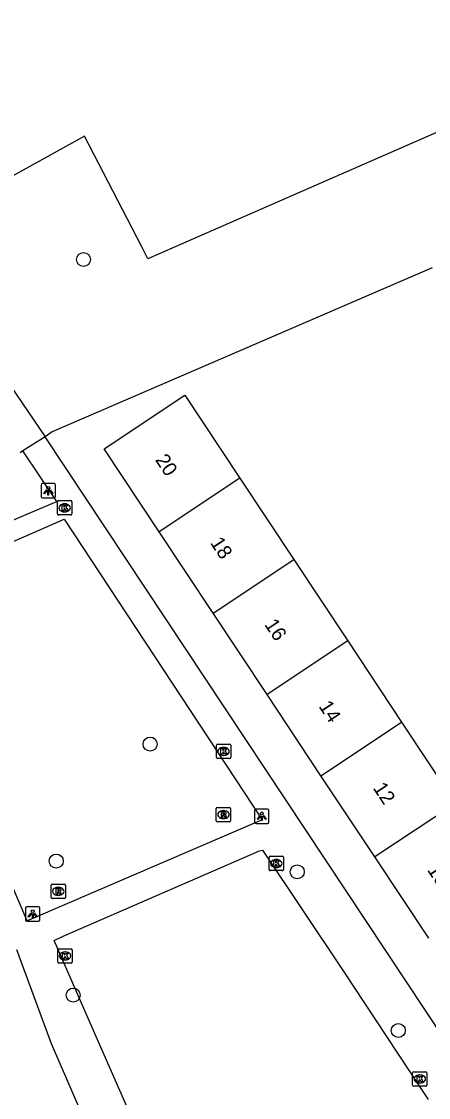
# Model space of a CAD drawing. Extents: x 159353 to 160616, y 385893 to 387321.
# Drawn here: x 159624.6 to 159653, y 386440.7 to 386515.7 of the extents above; entities that cross this region are included whole.
import ezdxf

# ---------------------------------------------------------------- set-up
doc = ezdxf.new("R2010")
doc.units = 0
for name, color, linetype in [('IMGEO_Boom', 7, 'Continuous'), ('IMGEO_Groenvoorziening', 7, 'Continuous'), ('IMGEO_Kolk', 7, 'Continuous'), ('IMGEO_Lichtpunt', 7, 'Continuous'), ('IMGEO_Pand', 7, 'Continuous'), ('IMGEO_Pand_nummerreeks', 7, 'Continuous'), ('IMGEO_Rijbaan_lokaal_open', 7, 'Continuous'), ('IMGEO_Rioolput', 7, 'Continuous'), ('IMGEO_Voetpad_halfverhard', 7, 'Continuous'), ('IMGEO_Voetpad_open', 7, 'Continuous')]:
    doc.layers.add(name, color=color, linetype=linetype)

msp = doc.modelspace()

# ---------------------------------------------------------------- linework, layer by layer
at = {"layer": 'IMGEO_Boom'}
for centre in [(159628.891, 386499.122), (159633.545, 386465.309), (159626.989, 386457.148), (159643.822, 386456.396), (159628.171, 386447.794), (159650.882, 386445.325)]:
    msp.add_circle(centre, 0.489, dxfattribs=at)
at = {"layer": 'IMGEO_Groenvoorziening'}
for points in [[(159667.147, 386524.973), (159656.794, 386519.346), (159660.037, 386510.81), (159635.305, 386500), (159633.396, 386499.166), (159632.966, 386500), (159628.972, 386507.732), (159617.387, 386501.341), (159616.698, 386500.899)], [(159653.254, 386498.542), (159626.707, 386487.098), (159626.206, 386486.751)]]:
    msp.add_lwpolyline(points, dxfattribs=at)
at = {"layer": 'IMGEO_Kolk'}
for p, q in [((159627.077, 386481.368), (159627.077, 386482.22)), ((159627.152, 386482.294), (159628.004, 386482.294)), ((159627.565, 386482.074), (159627.59, 386482.074)), ((159628.078, 386482.22), (159628.078, 386481.368)), ((159628.004, 386481.294), (159627.152, 386481.294)), ((159627.588, 386481.514), (159627.563, 386481.514)), ((159638.249, 386465.298), (159639.101, 386465.298)), ((159638.174, 386464.372), (159638.174, 386465.224)), ((159638.662, 386465.078), (159638.687, 386465.078)), ((159639.175, 386465.224), (159639.175, 386464.372)), ((159639.101, 386464.298), (159638.249, 386464.298)), ((159638.685, 386464.518), (159638.66, 386464.518)), ((159641.86, 386456.552), (159641.86, 386457.404)), ((159641.935, 386457.478), (159642.787, 386457.478)), ((159642.348, 386457.258), (159642.373, 386457.258)), ((159642.861, 386457.404), (159642.861, 386456.552)), ((159642.787, 386456.478), (159641.935, 386456.478)), ((159642.371, 386456.698), (159642.346, 386456.698)), ((159627.18, 386451.027), (159628.032, 386451.027)), ((159627.105, 386450.101), (159627.105, 386450.953)), ((159627.593, 386450.807), (159627.618, 386450.807)), ((159628.106, 386450.953), (159628.106, 386450.101)), ((159628.032, 386450.027), (159627.18, 386450.027)), ((159627.616, 386450.247), (159627.591, 386450.247)), ((159651.881, 386441.522), (159651.881, 386442.374)), ((159651.956, 386442.448), (159652.808, 386442.448)), ((159652.369, 386442.228), (159652.394, 386442.228)), ((159652.882, 386442.374), (159652.882, 386441.522)), ((159652.808, 386441.448), (159651.956, 386441.448)), ((159652.392, 386441.668), (159652.367, 386441.668))]:
    msp.add_line(p, q, dxfattribs=at)
for points in [[(159627.077, 386481.368), (159627.077, 386482.22)], [(159627.152, 386482.294), (159628.004, 386482.294)], [(159627.398, 386481.994), (159627.521, 386481.994), (159627.521, 386481.843), (159627.651, 386481.994), (159627.815, 386481.994), (159627.669, 386481.843), (159627.822, 386481.594), (159627.67, 386481.594), (159627.585, 386481.758), (159627.521, 386481.691), (159627.521, 386481.594), (159627.398, 386481.594), (159627.398, 386481.994)], [(159628.078, 386482.22), (159628.078, 386481.368)], [(159628.004, 386481.294), (159627.152, 386481.294)], [(159638.249, 386465.298), (159639.101, 386465.298)], [(159638.174, 386464.372), (159638.174, 386465.224)], [(159638.495, 386464.998), (159638.618, 386464.998), (159638.618, 386464.847), (159638.748, 386464.998), (159638.912, 386464.998), (159638.766, 386464.847), (159638.919, 386464.598), (159638.767, 386464.598), (159638.682, 386464.762), (159638.618, 386464.695), (159638.618, 386464.598), (159638.495, 386464.598), (159638.495, 386464.998)], [(159639.175, 386465.224), (159639.175, 386464.372)], [(159639.101, 386464.298), (159638.249, 386464.298)], [(159641.86, 386456.552), (159641.86, 386457.404)], [(159641.935, 386457.478), (159642.787, 386457.478)], [(159642.181, 386457.178), (159642.304, 386457.178), (159642.304, 386457.027), (159642.434, 386457.178), (159642.598, 386457.178), (159642.452, 386457.027), (159642.605, 386456.778), (159642.453, 386456.778), (159642.368, 386456.942), (159642.304, 386456.875), (159642.304, 386456.778), (159642.181, 386456.778), (159642.181, 386457.178)], [(159642.861, 386457.404), (159642.861, 386456.552)], [(159642.787, 386456.478), (159641.935, 386456.478)], [(159627.18, 386451.027), (159628.032, 386451.027)], [(159627.105, 386450.101), (159627.105, 386450.953)], [(159627.426, 386450.727), (159627.549, 386450.727), (159627.549, 386450.576), (159627.679, 386450.727), (159627.843, 386450.727), (159627.697, 386450.576), (159627.85, 386450.327), (159627.698, 386450.327), (159627.613, 386450.491), (159627.549, 386450.424), (159627.549, 386450.327), (159627.426, 386450.327), (159627.426, 386450.727)], [(159628.106, 386450.953), (159628.106, 386450.101)], [(159628.032, 386450.027), (159627.18, 386450.027)], [(159651.881, 386441.522), (159651.881, 386442.374)], [(159651.956, 386442.448), (159652.808, 386442.448)], [(159652.202, 386442.148), (159652.325, 386442.148), (159652.325, 386441.997), (159652.455, 386442.148), (159652.619, 386442.148), (159652.473, 386441.997), (159652.626, 386441.748), (159652.474, 386441.748), (159652.389, 386441.912), (159652.325, 386441.845), (159652.325, 386441.748), (159652.202, 386441.748), (159652.202, 386442.148)], [(159652.882, 386442.374), (159652.882, 386441.522)], [(159652.808, 386441.448), (159651.956, 386441.448)]]:
    msp.add_lwpolyline(points, dxfattribs=at)
for centre, start, end in [((159627.154, 386482.218), 91.55205, 178.44795), ((159627.154, 386482.218), 91.55205, 178.44795), ((159628.002, 386482.218), 1.55205, 88.44795), ((159628.002, 386482.218), 1.55205, 88.44795), ((159627.154, 386481.37), 181.55205, 268.44795), ((159627.154, 386481.37), 181.55205, 268.44795), ((159628.002, 386481.37), 271.55205, 358.44795), ((159628.002, 386481.37), 271.55205, 358.44795), ((159638.251, 386465.222), 91.55205, 178.44795), ((159638.251, 386465.222), 91.55205, 178.44795), ((159639.099, 386465.222), 1.55205, 88.44795), ((159639.099, 386465.222), 1.55205, 88.44795), ((159638.251, 386464.374), 181.55205, 268.44795), ((159638.251, 386464.374), 181.55205, 268.44795), ((159639.099, 386464.374), 271.55205, 358.44795), ((159639.099, 386464.374), 271.55205, 358.44795), ((159641.937, 386457.402), 91.55205, 178.44795), ((159641.937, 386457.402), 91.55205, 178.44795), ((159642.785, 386457.402), 1.55205, 88.44795), ((159642.785, 386457.402), 1.55205, 88.44795), ((159641.937, 386456.554), 181.55205, 268.44795), ((159641.937, 386456.554), 181.55205, 268.44795), ((159642.785, 386456.554), 271.55205, 358.44795), ((159642.785, 386456.554), 271.55205, 358.44795), ((159627.182, 386450.951), 91.55205, 178.44795), ((159627.182, 386450.951), 91.55205, 178.44795), ((159628.03, 386450.951), 1.55205, 88.44795), ((159628.03, 386450.951), 1.55205, 88.44795), ((159627.182, 386450.103), 181.55205, 268.44795), ((159627.182, 386450.103), 181.55205, 268.44795), ((159628.03, 386450.103), 271.55205, 358.44795), ((159628.03, 386450.103), 271.55205, 358.44795), ((159651.958, 386442.372), 91.55205, 178.44795), ((159651.958, 386442.372), 91.55205, 178.44795), ((159652.806, 386442.372), 1.55205, 88.44795), ((159652.806, 386442.372), 1.55205, 88.44795), ((159651.958, 386441.524), 181.55205, 268.44795), ((159651.958, 386441.524), 181.55205, 268.44795), ((159652.806, 386441.524), 271.55205, 358.44795), ((159652.806, 386441.524), 271.55205, 358.44795)]:
    msp.add_arc(centre, 0.0765, start, end, dxfattribs=at)
for centre, major_axis, ratio, start_param, end_param in [((159627.564, 386481.794), (-0.387, 0.002), 0.722429, 4.712389, 7.853982), ((159627.589, 386481.794), (-0.39, 0.002), 0.717154, 1.570796, 4.712389), ((159638.661, 386464.798), (-0.387, 0.002), 0.722429, 4.712389, 7.853982), ((159638.686, 386464.798), (-0.39, 0.002), 0.717154, 1.570796, 4.712389), ((159642.347, 386456.978), (-0.387, 0.002), 0.722429, 4.712389, 7.853982), ((159642.372, 386456.978), (-0.39, 0.002), 0.717154, 1.570796, 4.712389), ((159627.592, 386450.527), (-0.387, 0.002), 0.722429, 4.712389, 7.853982), ((159627.617, 386450.527), (-0.39, 0.002), 0.717154, 1.570796, 4.712389), ((159652.368, 386441.948), (-0.387, 0.002), 0.722429, 4.712389, 7.853982), ((159652.393, 386441.948), (-0.39, 0.002), 0.717154, 1.570796, 4.712389)]:
    msp.add_ellipse(centre, major_axis=major_axis, ratio=ratio, start_param=start_param, end_param=end_param, dxfattribs=at)
at = {"layer": 'IMGEO_Lichtpunt'}
for p, q in [((159625.937, 386483.387), (159625.937, 386482.58)), ((159625.937, 386483.387), (159625.937, 386482.58)), ((159626.839, 386483.482), (159626.031, 386483.482)), ((159626.839, 386483.482), (159626.031, 386483.482)), ((159626.933, 386482.58), (159626.933, 386483.387)), ((159626.933, 386482.58), (159626.933, 386483.387)), ((159626.031, 386482.486), (159626.839, 386482.486)), ((159626.031, 386482.486), (159626.839, 386482.486)), ((159640.848, 386460.674), (159640.848, 386459.867)), ((159640.848, 386460.674), (159640.848, 386459.867)), ((159641.75, 386460.769), (159640.942, 386460.769)), ((159641.75, 386460.769), (159640.942, 386460.769)), ((159641.844, 386459.867), (159641.844, 386460.674)), ((159641.844, 386459.867), (159641.844, 386460.674)), ((159640.942, 386459.773), (159641.75, 386459.773)), ((159640.942, 386459.773), (159641.75, 386459.773)), ((159624.845, 386453.855), (159624.845, 386453.048)), ((159624.845, 386453.855), (159624.845, 386453.048)), ((159625.747, 386453.95), (159624.939, 386453.95)), ((159625.747, 386453.95), (159624.939, 386453.95)), ((159625.841, 386453.048), (159625.841, 386453.855)), ((159625.841, 386453.048), (159625.841, 386453.855)), ((159624.939, 386452.954), (159625.747, 386452.954)), ((159624.939, 386452.954), (159625.747, 386452.954))]:
    msp.add_line(p, q, dxfattribs=at)
for points in [[(159626.311, 386483.051), (159626.35, 386483.023), (159626.162, 386482.761), (159626.124, 386482.788), (159626.311, 386483.051)], [(159626.413, 386483.003), (159626.46, 386483.003), (159626.46, 386482.681), (159626.413, 386482.681), (159626.413, 386483.003)], [(159626.523, 386483.023), (159626.561, 386483.05), (159626.748, 386482.788), (159626.709, 386482.76), (159626.523, 386483.023)], [(159641.222, 386460.338), (159641.261, 386460.31), (159641.073, 386460.048), (159641.035, 386460.075), (159641.222, 386460.338)], [(159641.324, 386460.29), (159641.371, 386460.29), (159641.371, 386459.968), (159641.324, 386459.968), (159641.324, 386460.29)], [(159641.434, 386460.31), (159641.472, 386460.337), (159641.659, 386460.075), (159641.62, 386460.047), (159641.434, 386460.31)], [(159625.219, 386453.519), (159625.258, 386453.491), (159625.07, 386453.229), (159625.032, 386453.256), (159625.219, 386453.519)], [(159625.321, 386453.471), (159625.368, 386453.471), (159625.368, 386453.149), (159625.321, 386453.149), (159625.321, 386453.471)], [(159625.431, 386453.491), (159625.469, 386453.518), (159625.656, 386453.256), (159625.617, 386453.228), (159625.431, 386453.491)]]:
    msp.add_lwpolyline(points, dxfattribs=at)
for centre in [(159626.436, 386483.185), (159641.347, 386460.472), (159625.344, 386453.653)]:
    msp.add_circle(centre, 0.0994, dxfattribs=at)
for centre, start, end in [((159626.031, 386483.387), 90, 180), ((159626.031, 386483.387), 90, 180), ((159626.839, 386483.387), 0, 90), ((159626.839, 386483.387), 0, 90), ((159626.031, 386482.58), 180, 270), ((159626.031, 386482.58), 180, 270), ((159626.839, 386482.58), 270, 0), ((159626.839, 386482.58), 270, 360), ((159640.942, 386460.674), 90, 180), ((159640.942, 386460.674), 90, 180), ((159641.75, 386460.674), 0, 90), ((159641.75, 386460.674), 0, 90), ((159640.942, 386459.867), 180, 270), ((159640.942, 386459.867), 180, 270), ((159641.75, 386459.867), 270, 0), ((159641.75, 386459.867), 270, 360), ((159624.939, 386453.855), 90, 180), ((159624.939, 386453.855), 90, 180), ((159625.747, 386453.855), 0, 90), ((159625.747, 386453.855), 0, 90), ((159624.939, 386453.048), 180, 270), ((159624.939, 386453.048), 180, 270), ((159625.747, 386453.048), 270, 0), ((159625.747, 386453.048), 270, 360)]:
    msp.add_arc(centre, 0.0946, start, end, dxfattribs=at)
at = {"layer": 'IMGEO_Pand'}
for points in [[(159634.177, 386480.117), (159630.329, 386485.91), (159635.96, 386489.651), (159639.81, 386483.855)], [(159639.81, 386483.855), (159634.177, 386480.117)], [(159639.81, 386483.855), (159643.577, 386478.184)], [(159637.944, 386474.446), (159634.177, 386480.117)], [(159637.944, 386474.446), (159643.577, 386478.184)], [(159643.577, 386478.184), (159647.344, 386472.513)], [(159641.711, 386468.774), (159637.944, 386474.446)], [(159647.344, 386472.513), (159641.711, 386468.774)], [(159647.344, 386472.513), (159651.111, 386466.842)], [(159645.478, 386463.104), (159641.711, 386468.774)], [(159645.478, 386463.104), (159651.111, 386466.842)], [(159651.111, 386466.842), (159654.877, 386461.172)], [(159649.244, 386457.433), (159645.478, 386463.104)], [(159654.877, 386461.172), (159649.244, 386457.433)], [(159653.012, 386451.762), (159649.244, 386457.433)]]:
    msp.add_lwpolyline(points, dxfattribs=at)
at = {"layer": 'IMGEO_Rijbaan_lokaal_open'}
msp.add_lwpolyline([(159634.668, 386433.53), (159633.939, 386435.409), (159628.914, 386446.866), (159626.856, 386451.606), (159627.432, 386451.889), (159627.466, 386451.906), (159641.176, 386457.852), (159641.398, 386457.902), (159647.026, 386449.493), (159652.366, 386441.411), (159652.967, 386440.51)], dxfattribs=at)
at = {"layer": 'IMGEO_Rioolput'}
for p, q in [((159638.169, 386459.963), (159638.169, 386460.815)), ((159638.244, 386460.889), (159639.096, 386460.889)), ((159639.17, 386460.815), (159639.17, 386459.963)), ((159638.68, 386460.109), (159638.655, 386460.109)), ((159638.657, 386460.669), (159638.682, 386460.669)), ((159639.096, 386459.889), (159638.244, 386459.889)), ((159626.707, 386455.535), (159627.559, 386455.535)), ((159626.632, 386454.609), (159626.632, 386455.461)), ((159627.12, 386455.315), (159627.145, 386455.315)), ((159627.633, 386455.461), (159627.633, 386454.609)), ((159627.559, 386454.535), (159626.707, 386454.535)), ((159627.143, 386454.755), (159627.118, 386454.755))]:
    msp.add_line(p, q, dxfattribs=at)
for points in [[(159638.169, 386459.963), (159638.169, 386460.815)], [(159638.244, 386460.889), (159639.096, 386460.889)], [(159639.17, 386460.815), (159639.17, 386459.963)], [(159638.758, 386460.587), (159638.506, 386460.589), (159638.506, 386460.189)], [(159638.506, 386460.189), (159638.63, 386460.189), (159638.63, 386460.351), (159638.641, 386460.351)], [(159638.684, 386460.508), (159638.63, 386460.508), (159638.63, 386460.427)], [(159638.63, 386460.427), (159638.682, 386460.427)], [(159638.688, 386460.322), (159638.759, 386460.189), (159638.899, 386460.189), (159638.834, 386460.315)], [(159639.096, 386459.889), (159638.244, 386459.889)], [(159626.707, 386455.535), (159627.559, 386455.535)], [(159626.632, 386454.609), (159626.632, 386455.461)], [(159627.221, 386455.233), (159626.969, 386455.235), (159626.969, 386454.835)], [(159626.969, 386454.835), (159627.093, 386454.835), (159627.093, 386454.997), (159627.104, 386454.997)], [(159627.147, 386455.154), (159627.093, 386455.154), (159627.093, 386455.073)], [(159627.093, 386455.073), (159627.145, 386455.073)], [(159627.151, 386454.968), (159627.222, 386454.835), (159627.362, 386454.835), (159627.297, 386454.961)], [(159627.633, 386455.461), (159627.633, 386454.609)], [(159627.559, 386454.535), (159626.707, 386454.535)]]:
    msp.add_lwpolyline(points, dxfattribs=at)
for centre, radius, start, end in [((159638.246, 386460.813), 0.0765, 91.55205, 178.44795), ((159638.246, 386460.813), 0.0765, 91.55205, 178.44795), ((159639.094, 386460.813), 0.0765, 1.55205, 88.44795), ((159639.094, 386460.813), 0.0765, 1.55205, 88.44795), ((159638.64, 386460.298), 0.0533, 26.02933, 88.69889), ((159638.666, 386460.616), 0.19, 274.7715, 282.96867), ((159638.69, 386460.412), 0.0964, 77.00612, 93.18647), ((159638.704, 386460.469), 0.0378, 276.66336, 79.67722), ((159638.757, 386460.477), 0.109, 350.36119, 89.41601), ((159638.755, 386460.477), 0.112, 277.58423, 350.98172), ((159638.739, 386460.262), 0.108, 29.51342, 73.79051), ((159638.246, 386459.965), 0.0765, 181.55205, 268.44795), ((159638.246, 386459.965), 0.0765, 181.55205, 268.44795), ((159639.094, 386459.965), 0.0765, 271.55205, 358.44795), ((159639.094, 386459.965), 0.0765, 271.55205, 358.44795), ((159626.709, 386455.459), 0.0765, 91.55205, 178.44795), ((159626.709, 386455.459), 0.0765, 91.55205, 178.44795), ((159627.557, 386455.459), 0.0765, 1.55205, 88.44795), ((159627.557, 386455.459), 0.0765, 1.55205, 88.44795), ((159627.103, 386454.944), 0.0533, 26.02933, 88.69889), ((159627.129, 386455.262), 0.19, 274.7715, 282.96867), ((159627.153, 386455.058), 0.0964, 77.00612, 93.18647), ((159627.167, 386455.115), 0.0378, 276.66336, 79.67722), ((159627.22, 386455.123), 0.109, 350.36119, 89.41601), ((159627.218, 386455.123), 0.112, 277.58423, 350.98172), ((159627.202, 386454.908), 0.108, 29.51342, 73.79051), ((159626.709, 386454.611), 0.0765, 181.55205, 268.44795), ((159626.709, 386454.611), 0.0765, 181.55205, 268.44795), ((159627.557, 386454.611), 0.0765, 271.55205, 358.44795), ((159627.557, 386454.611), 0.0765, 271.55205, 358.44795)]:
    msp.add_arc(centre, radius, start, end, dxfattribs=at)
for centre, major_axis, ratio, start_param, end_param in [((159638.656, 386460.389), (-0.387, 0.002), 0.722429, 4.712389, 7.853982), ((159638.681, 386460.389), (-0.39, 0.002), 0.717154, 1.570796, 4.712389), ((159627.119, 386455.035), (-0.387, 0.002), 0.722429, 4.712389, 7.853982), ((159627.144, 386455.035), (-0.39, 0.002), 0.717154, 1.570796, 4.712389)]:
    msp.add_ellipse(centre, major_axis=major_axis, ratio=ratio, start_param=start_param, end_param=end_param, dxfattribs=at)
at = {"layer": 'IMGEO_Voetpad_halfverhard'}
for points in [[(159616.698, 386500.899), (159618.977, 386497.348), (159626.206, 386486.751)], [(159624.664, 386485.777), (159624.463, 386485.638)]]:
    msp.add_lwpolyline(points, dxfattribs=at)
at = {"layer": 'IMGEO_Voetpad_open'}
for points in [[(159626.206, 386486.751), (159624.664, 386485.777)], [(159659.351, 386441.392), (159659.203, 386441.332), (159658.941, 386441.248), (159658.673, 386441.188), (159658.4, 386441.151), (159658.126, 386441.14), (159657.851, 386441.152), (159657.579, 386441.19), (159657.311, 386441.251), (159657.05, 386441.336), (159656.797, 386441.444), (159656.555, 386441.575), (159656.326, 386441.726), (159656.111, 386441.897), (159655.912, 386442.087), (159655.731, 386442.294), (159655.569, 386442.516), (159626.206, 386486.751)], [(159613.016, 386481.357), (159614.676, 386477.518), (159622.066, 386480.699), (159622.275, 386480.229), (159627.041, 386482.24), (159624.664, 386485.777)], [(159625.229, 386453.082), (159624.96, 386452.966), (159619.656, 386465.294), (159615.201, 386475.602), (159615.457, 386475.714), (159627.534, 386481.006), (159641.381, 386460.032), (159625.229, 386453.082)], [(159624.218, 386450.973), (159626.632, 386444.407), (159631.354, 386433.532), (159631.603, 386433.04), (159631.733, 386432.748), (159631.965, 386431.993)]]:
    msp.add_lwpolyline(points, dxfattribs=at)

# ---------------------------------------------------------------- texts
at = {"layer": 'IMGEO_Pand_nummerreeks'}
for s, p in [('20', (159633.868, 386485.137)), ('18', (159637.708, 386479.355)), ('16', (159641.497, 386473.65)), ('14', (159645.287, 386467.944)), ('12', (159649.077, 386462.241)), ('10', (159652.87, 386456.529))]:
    msp.add_text(s, height=1, rotation=303.59364, dxfattribs=at).set_placement(p)

doc.saveas('drawing.dxf')
